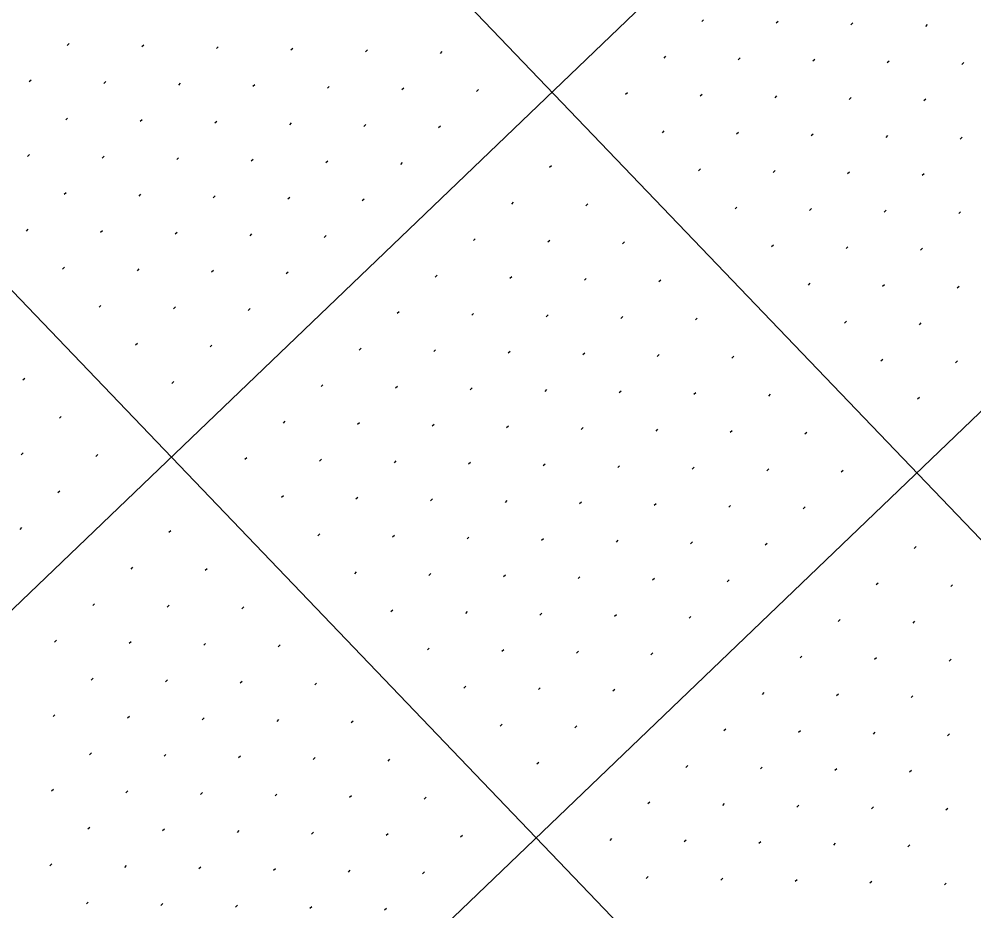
# Model space of a CAD drawing. Extents: x 2148987 to 2151117, y 142806 to 144993.
# Drawn here: x 2150107.6 to 2150198.2, y 144299.4 to 144384 of the extents above; entities that cross this region are included whole.
import ezdxf

# ---------------------------------------------------------------- set-up
doc = ezdxf.new("R2010")
doc.units = 0
doc.layers.add('PR_PIER_PH3', color=7, linetype='Continuous')
doc.layers.add('SHT_Profile_Grid_Minor', color=7, linetype='Continuous')

msp = doc.modelspace()

# ---------------------------------------------------------------- linework, layer by layer
at = {"layer": 'PR_PIER_PH3'}
for p, q in [((2150365.753, 144575.966), (2149228.618, 143486.218)), ((2150400.348, 144539.866), (2149263.213, 143450.119)), ((2150019.8, 144521.442), (2150341.535, 144185.716)), ((2149983.7, 144486.846), (2150329.487, 144126.023))]:
    msp.add_line(p, q, dxfattribs=at)
at = {"layer": 'SHT_Profile_Grid_Minor'}
for p, q in [((2150172.56, 144383.899), (2150172.379, 144383.726)), ((2150179.629, 144383.748), (2150179.449, 144383.575)), ((2150186.699, 144383.598), (2150186.518, 144383.425)), ((2150193.768, 144383.447), (2150193.588, 144383.274)), ((2150112.394, 144381.643), (2150112.214, 144381.47)), ((2150119.464, 144381.492), (2150119.283, 144381.319)), ((2150126.533, 144381.342), (2150126.353, 144381.169)), ((2150133.603, 144381.191), (2150133.422, 144381.018)), ((2150140.672, 144381.041), (2150140.492, 144380.868)), ((2150147.742, 144380.89), (2150147.561, 144380.717)), ((2150168.95, 144380.439), (2150168.77, 144380.266)), ((2150176.019, 144380.289), (2150175.839, 144380.116)), ((2150183.089, 144380.138), (2150182.908, 144379.965)), ((2150190.158, 144379.988), (2150189.978, 144379.815)), ((2150197.228, 144379.837), (2150197.047, 144379.664)), ((2150108.784, 144378.183), (2150108.604, 144378.01)), ((2150115.854, 144378.033), (2150115.673, 144377.86)), ((2150122.923, 144377.882), (2150122.743, 144377.709)), ((2150129.993, 144377.732), (2150129.812, 144377.559)), ((2150137.062, 144377.581), (2150136.882, 144377.408)), ((2150144.132, 144377.431), (2150143.951, 144377.258)), ((2150151.201, 144377.28), (2150151.021, 144377.107)), ((2150165.34, 144376.98), (2150165.16, 144376.807)), ((2150172.41, 144376.829), (2150172.229, 144376.656)), ((2150179.479, 144376.679), (2150179.298, 144376.506)), ((2150186.548, 144376.528), (2150186.368, 144376.355)), ((2150193.618, 144376.378), (2150193.437, 144376.205)), ((2150112.244, 144374.573), (2150112.063, 144374.4)), ((2150119.313, 144374.423), (2150119.133, 144374.25)), ((2150126.383, 144374.272), (2150126.202, 144374.099)), ((2150133.452, 144374.122), (2150133.272, 144373.949)), ((2150140.522, 144373.971), (2150140.341, 144373.798)), ((2150147.591, 144373.821), (2150147.411, 144373.648)), ((2150168.8, 144373.37), (2150168.619, 144373.197)), ((2150175.869, 144373.219), (2150175.689, 144373.046)), ((2150182.938, 144373.069), (2150182.758, 144372.896)), ((2150190.008, 144372.918), (2150189.827, 144372.745)), ((2150197.077, 144372.768), (2150196.897, 144372.595)), ((2150108.634, 144371.114), (2150108.453, 144370.941)), ((2150115.703, 144370.963), (2150115.523, 144370.79)), ((2150122.773, 144370.813), (2150122.592, 144370.64)), ((2150129.842, 144370.662), (2150129.662, 144370.489)), ((2150136.912, 144370.512), (2150136.731, 144370.339)), ((2150143.981, 144370.361), (2150143.801, 144370.188)), ((2150158.12, 144370.06), (2150157.94, 144369.888)), ((2150172.259, 144369.76), (2150172.079, 144369.587)), ((2150179.329, 144369.609), (2150179.148, 144369.436)), ((2150186.398, 144369.459), (2150186.217, 144369.286)), ((2150193.467, 144369.308), (2150193.287, 144369.135)), ((2150112.093, 144367.504), (2150111.913, 144367.331)), ((2150119.163, 144367.353), (2150118.982, 144367.18)), ((2150126.232, 144367.203), (2150126.052, 144367.03)), ((2150133.302, 144367.052), (2150133.121, 144366.879)), ((2150140.371, 144366.902), (2150140.191, 144366.729)), ((2150154.51, 144366.601), (2150154.33, 144366.428)), ((2150161.58, 144366.451), (2150161.399, 144366.278)), ((2150175.719, 144366.15), (2150175.538, 144365.977)), ((2150182.788, 144365.999), (2150182.608, 144365.826)), ((2150189.858, 144365.849), (2150189.677, 144365.676)), ((2150196.927, 144365.698), (2150196.746, 144365.525)), ((2150108.483, 144364.044), (2150108.303, 144363.871)), ((2150115.553, 144363.894), (2150115.372, 144363.721)), ((2150122.622, 144363.743), (2150122.442, 144363.57)), ((2150129.692, 144363.593), (2150129.511, 144363.42)), ((2150136.761, 144363.442), (2150136.581, 144363.269)), ((2150150.9, 144363.141), (2150150.72, 144362.968)), ((2150157.97, 144362.991), (2150157.789, 144362.818)), ((2150165.039, 144362.841), (2150164.859, 144362.668)), ((2150179.178, 144362.54), (2150178.998, 144362.367)), ((2150186.248, 144362.389), (2150186.067, 144362.216)), ((2150193.317, 144362.239), (2150193.137, 144362.066)), ((2150111.943, 144360.434), (2150111.762, 144360.261)), ((2150119.012, 144360.284), (2150118.832, 144360.111)), ((2150126.082, 144360.133), (2150125.901, 144359.96)), ((2150133.151, 144359.983), (2150132.971, 144359.81)), ((2150147.29, 144359.682), (2150147.11, 144359.509)), ((2150154.36, 144359.532), (2150154.179, 144359.359)), ((2150161.429, 144359.381), (2150161.249, 144359.208)), ((2150168.499, 144359.231), (2150168.318, 144359.058)), ((2150182.638, 144358.93), (2150182.457, 144358.757)), ((2150189.707, 144358.779), (2150189.527, 144358.606)), ((2150196.777, 144358.629), (2150196.596, 144358.456)), ((2150115.402, 144356.824), (2150115.222, 144356.651)), ((2150122.472, 144356.674), (2150122.291, 144356.501)), ((2150129.541, 144356.523), (2150129.361, 144356.35)), ((2150143.68, 144356.222), (2150143.5, 144356.049)), ((2150150.75, 144356.072), (2150150.569, 144355.899)), ((2150157.819, 144355.922), (2150157.639, 144355.749)), ((2150164.889, 144355.771), (2150164.708, 144355.598)), ((2150171.958, 144355.621), (2150171.778, 144355.448)), ((2150186.097, 144355.32), (2150185.917, 144355.147)), ((2150193.167, 144355.169), (2150192.986, 144354.996)), ((2150118.862, 144353.214), (2150118.681, 144353.041)), ((2150125.931, 144353.064), (2150125.751, 144352.891)), ((2150140.07, 144352.763), (2150139.89, 144352.59)), ((2150147.14, 144352.613), (2150146.959, 144352.44)), ((2150154.209, 144352.462), (2150154.029, 144352.289)), ((2150161.279, 144352.312), (2150161.098, 144352.139)), ((2150168.348, 144352.161), (2150168.168, 144351.988)), ((2150175.418, 144352.011), (2150175.237, 144351.838)), ((2150189.557, 144351.71), (2150189.376, 144351.537)), ((2150196.626, 144351.56), (2150196.446, 144351.387)), ((2150108.182, 144349.905), (2150108.002, 144349.732)), ((2150122.321, 144349.604), (2150122.141, 144349.431)), ((2150136.46, 144349.303), (2150136.28, 144349.13)), ((2150143.53, 144349.153), (2150143.349, 144348.98)), ((2150150.599, 144349.003), (2150150.419, 144348.83)), ((2150157.669, 144348.852), (2150157.488, 144348.679)), ((2150164.738, 144348.702), (2150164.558, 144348.529)), ((2150171.808, 144348.551), (2150171.627, 144348.378)), ((2150178.877, 144348.401), (2150178.697, 144348.228)), ((2150193.016, 144348.1), (2150192.836, 144347.927)), ((2150111.642, 144346.295), (2150111.461, 144346.122)), ((2150132.85, 144345.844), (2150132.67, 144345.671)), ((2150139.92, 144345.693), (2150139.739, 144345.521)), ((2150146.989, 144345.543), (2150146.809, 144345.37)), ((2150154.059, 144345.393), (2150153.878, 144345.22)), ((2150161.128, 144345.242), (2150160.948, 144345.069)), ((2150168.198, 144345.092), (2150168.017, 144344.919)), ((2150175.267, 144344.941), (2150175.087, 144344.768)), ((2150182.337, 144344.791), (2150182.156, 144344.618)), ((2150108.032, 144342.836), (2150107.852, 144342.663)), ((2150115.102, 144342.685), (2150114.921, 144342.512)), ((2150129.241, 144342.384), (2150129.06, 144342.211)), ((2150136.31, 144342.234), (2150136.13, 144342.061)), ((2150143.379, 144342.084), (2150143.199, 144341.911)), ((2150150.449, 144341.933), (2150150.268, 144341.76)), ((2150157.518, 144341.783), (2150157.338, 144341.61)), ((2150164.588, 144341.632), (2150164.407, 144341.459)), ((2150171.657, 144341.482), (2150171.477, 144341.309)), ((2150178.727, 144341.331), (2150178.546, 144341.158)), ((2150185.796, 144341.181), (2150185.616, 144341.008)), ((2150111.492, 144339.226), (2150111.311, 144339.053)), ((2150132.7, 144338.774), (2150132.52, 144338.602)), ((2150139.77, 144338.624), (2150139.589, 144338.451)), ((2150146.839, 144338.474), (2150146.658, 144338.301)), ((2150153.908, 144338.323), (2150153.728, 144338.15)), ((2150160.978, 144338.173), (2150160.797, 144338)), ((2150168.047, 144338.022), (2150167.867, 144337.849)), ((2150175.117, 144337.872), (2150174.936, 144337.699)), ((2150182.186, 144337.721), (2150182.006, 144337.548)), ((2150107.882, 144335.766), (2150107.701, 144335.593)), ((2150122.021, 144335.465), (2150121.84, 144335.292)), ((2150136.16, 144335.165), (2150135.979, 144334.992)), ((2150143.229, 144335.014), (2150143.049, 144334.841)), ((2150150.298, 144334.864), (2150150.118, 144334.691)), ((2150157.368, 144334.713), (2150157.187, 144334.54)), ((2150164.437, 144334.563), (2150164.257, 144334.39)), ((2150171.507, 144334.412), (2150171.326, 144334.239)), ((2150178.576, 144334.262), (2150178.396, 144334.089)), ((2150192.715, 144333.961), (2150192.535, 144333.788)), ((2150118.411, 144332.006), (2150118.23, 144331.833)), ((2150125.48, 144331.855), (2150125.3, 144331.682)), ((2150139.619, 144331.555), (2150139.439, 144331.382)), ((2150146.689, 144331.404), (2150146.508, 144331.231)), ((2150153.758, 144331.254), (2150153.577, 144331.081)), ((2150160.827, 144331.103), (2150160.647, 144330.93)), ((2150167.897, 144330.953), (2150167.716, 144330.78)), ((2150174.966, 144330.802), (2150174.786, 144330.629)), ((2150189.105, 144330.501), (2150188.925, 144330.328)), ((2150196.175, 144330.351), (2150195.994, 144330.178)), ((2150114.801, 144328.546), (2150114.62, 144328.373)), ((2150121.87, 144328.396), (2150121.69, 144328.223)), ((2150128.94, 144328.245), (2150128.759, 144328.072)), ((2150143.079, 144327.945), (2150142.898, 144327.772)), ((2150150.148, 144327.794), (2150149.968, 144327.621)), ((2150157.217, 144327.644), (2150157.037, 144327.471)), ((2150164.287, 144327.493), (2150164.106, 144327.32)), ((2150171.356, 144327.343), (2150171.176, 144327.17)), ((2150185.495, 144327.042), (2150185.315, 144326.869)), ((2150192.565, 144326.892), (2150192.384, 144326.719)), ((2150111.191, 144325.087), (2150111.01, 144324.914)), ((2150118.26, 144324.936), (2150118.08, 144324.763)), ((2150125.33, 144324.786), (2150125.149, 144324.613)), ((2150132.399, 144324.636), (2150132.219, 144324.463)), ((2150146.538, 144324.335), (2150146.358, 144324.162)), ((2150153.608, 144324.184), (2150153.427, 144324.011)), ((2150160.677, 144324.034), (2150160.497, 144323.861)), ((2150167.746, 144323.883), (2150167.566, 144323.71)), ((2150181.885, 144323.582), (2150181.705, 144323.409)), ((2150188.955, 144323.432), (2150188.774, 144323.259)), ((2150196.024, 144323.282), (2150195.844, 144323.109)), ((2150114.65, 144321.477), (2150114.47, 144321.304)), ((2150121.72, 144321.326), (2150121.539, 144321.153)), ((2150128.789, 144321.176), (2150128.609, 144321.003)), ((2150135.859, 144321.026), (2150135.678, 144320.853)), ((2150149.998, 144320.725), (2150149.817, 144320.552)), ((2150157.067, 144320.574), (2150156.887, 144320.401)), ((2150164.137, 144320.424), (2150163.956, 144320.251)), ((2150178.275, 144320.123), (2150178.095, 144319.95)), ((2150185.345, 144319.972), (2150185.164, 144319.8)), ((2150192.414, 144319.822), (2150192.234, 144319.649)), ((2150111.04, 144318.017), (2150110.86, 144317.844)), ((2150118.11, 144317.867), (2150117.929, 144317.694)), ((2150125.179, 144317.716), (2150124.999, 144317.544)), ((2150132.249, 144317.566), (2150132.068, 144317.393)), ((2150139.318, 144317.416), (2150139.138, 144317.243)), ((2150153.457, 144317.115), (2150153.277, 144316.942)), ((2150160.527, 144316.964), (2150160.346, 144316.791)), ((2150174.666, 144316.663), (2150174.485, 144316.49)), ((2150181.735, 144316.513), (2150181.554, 144316.34)), ((2150188.804, 144316.363), (2150188.624, 144316.19)), ((2150195.874, 144316.212), (2150195.693, 144316.039)), ((2150114.5, 144314.407), (2150114.319, 144314.234)), ((2150121.569, 144314.257), (2150121.389, 144314.084)), ((2150128.639, 144314.107), (2150128.458, 144313.934)), ((2150135.708, 144313.956), (2150135.528, 144313.783)), ((2150142.778, 144313.806), (2150142.597, 144313.633)), ((2150156.917, 144313.505), (2150156.736, 144313.332)), ((2150171.056, 144313.204), (2150170.875, 144313.031)), ((2150178.125, 144313.053), (2150177.945, 144312.881)), ((2150185.194, 144312.903), (2150185.014, 144312.73)), ((2150192.264, 144312.753), (2150192.083, 144312.58)), ((2150110.89, 144310.948), (2150110.709, 144310.775)), ((2150117.959, 144310.797), (2150117.779, 144310.624)), ((2150125.029, 144310.647), (2150124.848, 144310.474)), ((2150132.098, 144310.497), (2150131.918, 144310.324)), ((2150139.168, 144310.346), (2150138.987, 144310.173)), ((2150146.237, 144310.196), (2150146.057, 144310.023)), ((2150167.446, 144309.744), (2150167.265, 144309.571)), ((2150174.515, 144309.594), (2150174.335, 144309.421)), ((2150181.585, 144309.444), (2150181.404, 144309.271)), ((2150188.654, 144309.293), (2150188.474, 144309.12)), ((2150195.723, 144309.143), (2150195.543, 144308.97)), ((2150114.349, 144307.338), (2150114.169, 144307.165)), ((2150121.419, 144307.188), (2150121.238, 144307.015)), ((2150128.488, 144307.037), (2150128.308, 144306.864)), ((2150135.558, 144306.887), (2150135.377, 144306.714)), ((2150142.627, 144306.736), (2150142.447, 144306.563)), ((2150149.697, 144306.586), (2150149.516, 144306.413)), ((2150163.836, 144306.285), (2150163.655, 144306.112)), ((2150170.905, 144306.134), (2150170.725, 144305.961)), ((2150177.975, 144305.984), (2150177.794, 144305.811)), ((2150185.044, 144305.834), (2150184.864, 144305.661)), ((2150192.114, 144305.683), (2150191.933, 144305.51)), ((2150110.739, 144303.878), (2150110.559, 144303.705)), ((2150117.809, 144303.728), (2150117.628, 144303.555)), ((2150124.878, 144303.578), (2150124.698, 144303.405)), ((2150131.948, 144303.427), (2150131.767, 144303.254)), ((2150139.017, 144303.277), (2150138.837, 144303.104)), ((2150146.087, 144303.126), (2150145.906, 144302.953)), ((2150167.295, 144302.675), (2150167.115, 144302.502)), ((2150174.365, 144302.525), (2150174.184, 144302.352)), ((2150181.434, 144302.374), (2150181.254, 144302.201)), ((2150188.504, 144302.224), (2150188.323, 144302.051)), ((2150195.573, 144302.073), (2150195.393, 144301.9)), ((2150114.199, 144300.269), (2150114.018, 144300.096)), ((2150121.268, 144300.118), (2150121.088, 144299.945)), ((2150128.338, 144299.968), (2150128.157, 144299.795)), ((2150135.407, 144299.817), (2150135.227, 144299.644)), ((2150142.477, 144299.667), (2150142.296, 144299.494))]:
    msp.add_line(p, q, dxfattribs=at)

doc.saveas('drawing.dxf')
